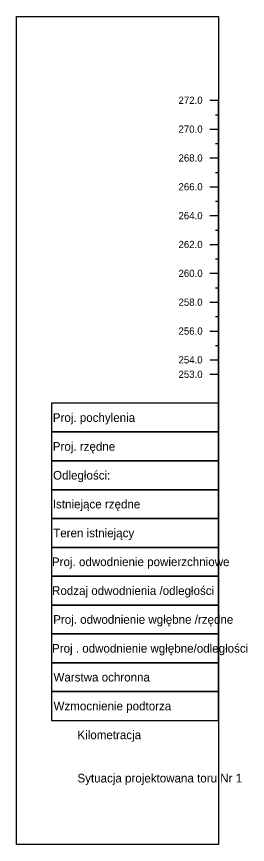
# Model space of a CAD drawing. Extents: x 6445630 to 6518227, y 5499240 to 5511716.
# Drawn here: x 6452261.2 to 6452341.3, y 5509471 to 5509758 of the extents above; entities that cross this region are included whole.
import ezdxf

# ---------------------------------------------------------------- set-up
doc = ezdxf.new("R2010")
doc.units = 0
for name, color, linetype in [('TOR_PROF-tabelka-geometria T1', 7, 'Continuous'), ('TOR_PROF-tabelka-kilometracja', 7, 'Continuous'), ('TOR_PROF-tabelka-odleglosci T1', 7, 'Continuous'), ('TOR_PROF-tabelka-pochylenia proj T1', 7, 'Continuous'), ('TOR_PROF-tabelka-rodzaj rowu T1', 7, 'Continuous'), ('TOR_PROF-tabelka-rodzaj rurociagow T1', 7, 'Continuous'), ('TOR_PROF-tabelka-rowyT1', 7, 'Continuous'), ('TOR_PROF-tabelka-rurociagi T1', 7, 'Continuous'), ('TOR_PROF-tabelka-rzedne istn T1', 7, 'Continuous'), ('TOR_PROF-tabelka-rzedne proj T1', 7, 'Continuous'), ('TOR_PROF-tabelka-teren istniejacy T1', 7, 'Continuous'), ('TOR_PROF-tabelka-warstwa ochronna T1', 7, 'Continuous'), ('TOR_PROF-uklad odniesienia', 7, 'Continuous'), ('TOR_PROF-warstwa ochronna', 7, 'Continuous'), ('TOR_RAMKI-MASKA WYCIECIA', 7, 'Continuous')]:
    doc.layers.add(name, color=color, linetype=linetype)

msp = doc.modelspace()

# ---------------------------------------------------------------- linework, layer by layer
at = {"layer": 'TOR_PROF-tabelka-odleglosci T1'}
msp.add_lwpolyline([(6452331.21, 5509603.97), (6452273.34, 5509603.97), (6452273.34, 5509593.97), (6452331.21, 5509593.97)], dxfattribs=at)
msp.add_lwpolyline([(6452331.21, 5509603.97), (6452273.34, 5509603.97), (6452273.34, 5509593.97), (6452331.21, 5509593.97)], dxfattribs=at)
at = {"layer": 'TOR_PROF-tabelka-pochylenia proj T1'}
msp.add_lwpolyline([(6452331.21, 5509623.97), (6452273.34, 5509623.97), (6452273.34, 5509613.97), (6452331.21, 5509613.97)], dxfattribs=at)
msp.add_lwpolyline([(6452331.21, 5509623.97), (6452273.34, 5509623.97), (6452273.34, 5509613.97), (6452331.21, 5509613.97)], dxfattribs=at)
at = {"layer": 'TOR_PROF-tabelka-rodzaj rowu T1'}
for points in [[(6452331.21, 5509563.97), (6452273.34, 5509563.97), (6452273.34, 5509553.97), (6452331.21, 5509553.97)], [(6452331.21, 5509563.97), (6452273.34, 5509563.97), (6452273.34, 5509553.97), (6452331.21, 5509553.97)], [(6452331.21, 5509543.97), (6452273.34, 5509543.97), (6452273.34, 5509533.97), (6452331.21, 5509533.97)], [(6452331.21, 5509543.97), (6452273.34, 5509543.97), (6452273.34, 5509533.97), (6452331.21, 5509533.97)]]:
    msp.add_lwpolyline(points, dxfattribs=at)
at = {"layer": 'TOR_PROF-tabelka-rowyT1'}
msp.add_lwpolyline([(6452331.21, 5509573.97), (6452273.34, 5509573.97), (6452273.34, 5509563.97), (6452331.21, 5509563.97)], dxfattribs=at)
msp.add_lwpolyline([(6452331.21, 5509573.97), (6452273.34, 5509573.97), (6452273.34, 5509563.97), (6452331.21, 5509563.97)], dxfattribs=at)
at = {"layer": 'TOR_PROF-tabelka-rurociagi T1'}
msp.add_lwpolyline([(6452331.21, 5509553.97), (6452273.34, 5509553.97), (6452273.34, 5509543.97), (6452331.21, 5509543.97)], dxfattribs=at)
msp.add_lwpolyline([(6452331.21, 5509553.97), (6452273.34, 5509553.97), (6452273.34, 5509543.97), (6452331.21, 5509543.97)], dxfattribs=at)
at = {"layer": 'TOR_PROF-tabelka-rzedne istn T1'}
for points in [[(6452331.21, 5509593.97), (6452273.34, 5509593.97), (6452273.34, 5509583.97), (6452331.21, 5509583.97)], [(6452331.21, 5509593.97), (6452273.34, 5509593.97), (6452273.34, 5509583.97), (6452331.21, 5509583.97)], [(6452331.21, 5509583.97), (6452331.21, 5509593.97)], [(6452331.21, 5509583.97), (6452331.21, 5509593.97)]]:
    msp.add_lwpolyline(points, dxfattribs=at)
at = {"layer": 'TOR_PROF-tabelka-rzedne proj T1'}
msp.add_lwpolyline([(6452331.21, 5509613.97), (6452273.34, 5509613.97), (6452273.34, 5509603.97), (6452331.21, 5509603.97)], dxfattribs=at)
msp.add_lwpolyline([(6452331.21, 5509613.97), (6452273.34, 5509613.97), (6452273.34, 5509603.97), (6452331.21, 5509603.97)], dxfattribs=at)
at = {"layer": 'TOR_PROF-tabelka-teren istniejacy T1'}
for points in [[(6452331.21, 5509583.97), (6452273.34, 5509583.97), (6452273.34, 5509573.97), (6452331.21, 5509573.97)], [(6452331.21, 5509583.97), (6452273.34, 5509583.97), (6452273.34, 5509573.97), (6452331.21, 5509573.97)], [(6452331.21, 5509573.97), (6452331.21, 5509583.97)], [(6452331.21, 5509573.97), (6452331.21, 5509583.97)], [(6452331.21, 5509573.97), (6452331.21, 5509583.97)], [(6452331.21, 5509573.97), (6452331.21, 5509583.97)], [(6452331.21, 5509573.97), (6452331.21, 5509583.97)], [(6452331.21, 5509573.97), (6452331.21, 5509583.97)], [(6452331.21, 5509573.97), (6452331.21, 5509583.97)], [(6452331.21, 5509573.97), (6452331.21, 5509583.97)], [(6452331.21, 5509573.97), (6452331.21, 5509583.97)], [(6452331.21, 5509573.97), (6452331.21, 5509583.97)]]:
    msp.add_lwpolyline(points, dxfattribs=at)
at = {"layer": 'TOR_PROF-tabelka-warstwa ochronna T1'}
msp.add_lwpolyline([(6452331.21, 5509533.97), (6452273.34, 5509533.97), (6452273.34, 5509523.97), (6452331.21, 5509523.97)], dxfattribs=at)
msp.add_lwpolyline([(6452331.21, 5509533.97), (6452273.34, 5509533.97), (6452273.34, 5509523.97), (6452331.21, 5509523.97)], dxfattribs=at)
at = {"layer": 'TOR_PROF-uklad odniesienia'}
for p, q in [((6452328.21, 5509728.97), (6452331.21, 5509728.97)), ((6452328.21, 5509728.97), (6452331.21, 5509728.97)), ((6452328.21, 5509728.97), (6452331.21, 5509728.97)), ((6452328.21, 5509728.97), (6452331.21, 5509728.97)), ((6452331.21, 5509513.97), (6452331.21, 5509728.97)), ((6452330.21, 5509723.97), (6452331.21, 5509723.97)), ((6452330.21, 5509723.97), (6452331.21, 5509723.97)), ((6452328.21, 5509718.97), (6452331.21, 5509718.97)), ((6452328.21, 5509718.97), (6452331.21, 5509718.97)), ((6452330.21, 5509713.97), (6452331.21, 5509713.97)), ((6452330.21, 5509713.97), (6452331.21, 5509713.97)), ((6452328.21, 5509708.97), (6452331.21, 5509708.97)), ((6452328.21, 5509708.97), (6452331.21, 5509708.97)), ((6452330.21, 5509703.97), (6452331.21, 5509703.97)), ((6452330.21, 5509703.97), (6452331.21, 5509703.97)), ((6452328.21, 5509698.97), (6452331.21, 5509698.97)), ((6452328.21, 5509698.97), (6452331.21, 5509698.97)), ((6452330.21, 5509693.97), (6452331.21, 5509693.97)), ((6452330.21, 5509693.97), (6452331.21, 5509693.97)), ((6452328.21, 5509688.97), (6452331.21, 5509688.97)), ((6452328.21, 5509688.97), (6452331.21, 5509688.97)), ((6452330.21, 5509683.97), (6452331.21, 5509683.97)), ((6452330.21, 5509683.97), (6452331.21, 5509683.97)), ((6452328.21, 5509678.97), (6452331.21, 5509678.97)), ((6452328.21, 5509678.97), (6452331.21, 5509678.97)), ((6452330.21, 5509673.97), (6452331.21, 5509673.97)), ((6452330.21, 5509673.97), (6452331.21, 5509673.97)), ((6452328.21, 5509668.97), (6452331.21, 5509668.97)), ((6452328.21, 5509668.97), (6452331.21, 5509668.97)), ((6452330.21, 5509663.97), (6452331.21, 5509663.97)), ((6452330.21, 5509663.97), (6452331.21, 5509663.97)), ((6452328.21, 5509658.97), (6452331.21, 5509658.97)), ((6452328.21, 5509658.97), (6452331.21, 5509658.97)), ((6452330.21, 5509653.97), (6452331.21, 5509653.97)), ((6452330.21, 5509653.97), (6452331.21, 5509653.97)), ((6452328.21, 5509648.97), (6452331.21, 5509648.97)), ((6452328.21, 5509648.97), (6452331.21, 5509648.97)), ((6452330.21, 5509643.97), (6452331.21, 5509643.97)), ((6452330.21, 5509643.97), (6452331.21, 5509643.97)), ((6452328.21, 5509638.97), (6452331.21, 5509638.97)), ((6452328.21, 5509638.97), (6452331.21, 5509638.97)), ((6452328.21, 5509633.97), (6452331.21, 5509633.97)), ((6452328.21, 5509633.97), (6452331.21, 5509633.97))]:
    msp.add_line(p, q, dxfattribs=at)
at = {"layer": 'TOR_PROF-warstwa ochronna'}
msp.add_lwpolyline([(6452331.21, 5509523.97), (6452273.34, 5509523.97), (6452273.34, 5509513.97), (6452331.21, 5509513.97)], dxfattribs=at)
msp.add_lwpolyline([(6452331.21, 5509523.97), (6452273.34, 5509523.97), (6452273.34, 5509513.97), (6452331.21, 5509513.97)], dxfattribs=at)
at = {"layer": 'TOR_RAMKI-MASKA WYCIECIA'}
msp.add_lwpolyline([(6452261.21, 5509757.98), (6452331.21, 5509757.98), (6452331.21, 5509470.98), (6452261.21, 5509470.98)], close=True, dxfattribs=at)

# ---------------------------------------------------------------- texts
at = {"layer": 'TOR_PROF-tabelka-geometria T1'}
msp.add_text(' Sytuacja projektowana toru Nr 1 ', height=3, dxfattribs=at).set_placement((6452281.21, 5509492.47))
msp.add_text(' Sytuacja projektowana toru Nr 1 ', height=3, dxfattribs=at).set_placement((6452281.21, 5509492.47))
at = {"layer": 'TOR_PROF-tabelka-kilometracja'}
msp.add_text(' Kilometracja ', height=3, dxfattribs=at).set_placement((6452281.21, 5509507.47))
msp.add_text(' Kilometracja ', height=3, dxfattribs=at).set_placement((6452281.21, 5509507.47))
at = {"layer": 'TOR_PROF-tabelka-odleglosci T1'}
msp.add_text(' Odległości: ', height=3, dxfattribs=at).set_placement((6452272.76, 5509597.47))
msp.add_text(' Odległości: ', height=3, dxfattribs=at).set_placement((6452272.76, 5509597.47))
at = {"layer": 'TOR_PROF-tabelka-pochylenia proj T1'}
msp.add_text(' Proj. pochylenia ', height=3, dxfattribs=at).set_placement((6452272.67, 5509617.47))
msp.add_text(' Proj. pochylenia ', height=3, dxfattribs=at).set_placement((6452272.67, 5509617.47))
at = {"layer": 'TOR_PROF-tabelka-rodzaj rowu T1'}
msp.add_text('Rodzaj odwodnienia /odległości', height=3, dxfattribs=at).set_placement((6452273.52, 5509557.47))
msp.add_text('Rodzaj odwodnienia /odległości', height=3, dxfattribs=at).set_placement((6452273.52, 5509557.47))
at = {"layer": 'TOR_PROF-tabelka-rodzaj rurociagow T1'}
msp.add_text('Proj . odwodnienie wgłębne/odległości', height=3, dxfattribs=at).set_placement((6452273.52, 5509537.47))
msp.add_text('Proj . odwodnienie wgłębne/odległości', height=3, dxfattribs=at).set_placement((6452273.52, 5509537.47))
at = {"layer": 'TOR_PROF-tabelka-rowyT1'}
msp.add_text('Proj. odwodnienie powierzchniowe ', height=3, dxfattribs=at).set_placement((6452273.49, 5509567.47))
msp.add_text('Proj. odwodnienie powierzchniowe ', height=3, dxfattribs=at).set_placement((6452273.49, 5509567.47))
at = {"layer": 'TOR_PROF-tabelka-rurociagi T1'}
msp.add_text(' Proj. odwodnienie wgłębne /rzędne  ', height=3, dxfattribs=at).set_placement((6452272.8, 5509547.47))
msp.add_text(' Proj. odwodnienie wgłębne /rzędne  ', height=3, dxfattribs=at).set_placement((6452272.8, 5509547.47))
at = {"layer": 'TOR_PROF-tabelka-rzedne istn T1'}
msp.add_text(' Istniejące rzędne ', height=3, dxfattribs=at).set_placement((6452272.67, 5509587.47))
msp.add_text(' Istniejące rzędne ', height=3, dxfattribs=at).set_placement((6452272.67, 5509587.47))
at = {"layer": 'TOR_PROF-tabelka-rzedne proj T1'}
msp.add_text(' Proj. rzędne ', height=3, dxfattribs=at).set_placement((6452272.67, 5509607.47))
msp.add_text(' Proj. rzędne ', height=3, dxfattribs=at).set_placement((6452272.67, 5509607.47))
at = {"layer": 'TOR_PROF-tabelka-teren istniejacy T1'}
msp.add_text(' Teren istniejący', height=3, dxfattribs=at).set_placement((6452272.8, 5509577.47))
msp.add_text(' Teren istniejący', height=3, dxfattribs=at).set_placement((6452272.8, 5509577.47))
at = {"layer": 'TOR_PROF-tabelka-warstwa ochronna T1'}
msp.add_text(' Warstwa ochronna ', height=3, dxfattribs=at).set_placement((6452272.9, 5509527.47))
msp.add_text(' Warstwa ochronna ', height=3, dxfattribs=at).set_placement((6452272.9, 5509527.47))
at = {"layer": 'TOR_PROF-uklad odniesienia'}
for s, height, p in [('272.0', 2.5, (6452317.36, 5509727.72)), ('272.0', 2.5, (6452317.36, 5509727.72)), ('272.0', 2.5, (6452317.36, 5509727.72)), ('272.0', 2.5, (6452317.36, 5509727.72)), ('270.0', 2.5, (6452317.36, 5509717.72)), ('270.0', 2.5, (6452317.36, 5509717.72)), ('268.0', 2.5, (6452317.36, 5509707.72)), ('268.0', 2.5, (6452317.36, 5509707.72)), ('266.0', 2.5, (6452317.36, 5509697.72)), ('266.0', 2.5, (6452317.36, 5509697.72)), ('264.0', 2.5, (6452317.36, 5509687.72)), ('264.0', 2.5, (6452317.36, 5509687.72)), ('262.0', 2.5, (6452317.36, 5509677.72)), ('262.0', 2.5, (6452317.36, 5509677.72)), ('260.0', 2.5, (6452317.36, 5509667.72)), ('260.0', 2.5, (6452317.36, 5509667.72)), ('258.0', 2.5, (6452317.36, 5509657.72)), ('258.0', 2.5, (6452317.36, 5509657.72)), ('256.0', 2.5, (6452317.36, 5509647.72)), ('256.0', 2.5, (6452317.36, 5509647.72)), ('254.0', 2.5, (6452317.36, 5509637.72)), ('254.0', 2.5, (6452317.36, 5509637.72)), ('253.0', 2.5, (6452317.36, 5509632.72)), ('253.0', 2.5, (6452317.36, 5509632.72)), ('-', 0.0001, (6452331.21, 5509633.97)), ('-', 0.0001, (6452331.21, 5509633.97))]:
    msp.add_text(s, height=height, dxfattribs=at).set_placement(p)
at = {"layer": 'TOR_PROF-warstwa ochronna'}
msp.add_text(' Wzmocnienie podtorza', height=3, dxfattribs=at).set_placement((6452272.92, 5509517.47))
msp.add_text(' Wzmocnienie podtorza', height=3, dxfattribs=at).set_placement((6452272.92, 5509517.47))

doc.saveas('drawing.dxf')
